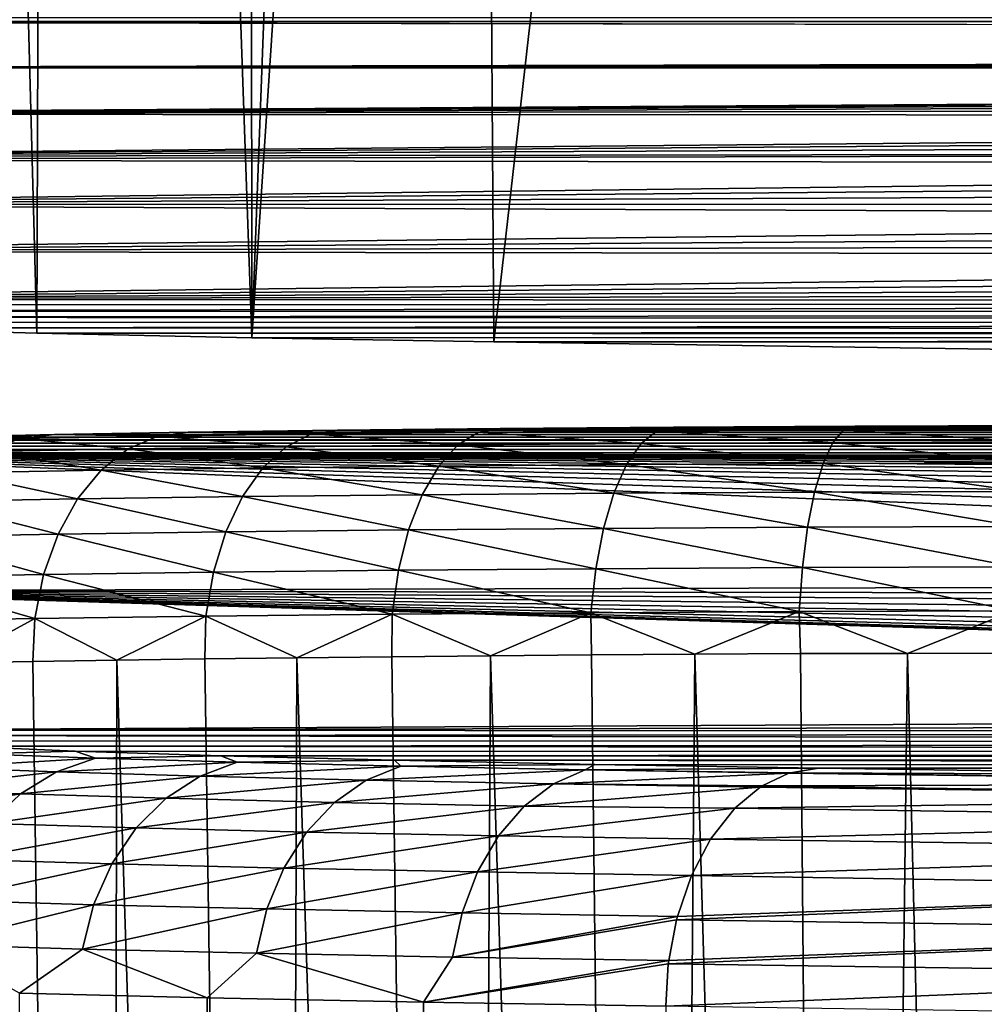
# Model space of a CAD drawing. Header units: metres. Extents: x -24 to 72, y -247 to 22.
# Tile 339 of 573: x -14.73 to -13.5, y -103.02 to -101.76. Entities that reach past the tile are written whole.
import ezdxf

# ---------------------------------------------------------------- set-up
doc = ezdxf.new("R2010")
doc.units = ezdxf.units.M
doc.layers.add('solid_509589_MEDIA_SW0001', color=7, linetype='CONTINUOUS')

msp = doc.modelspace()

# ---------------------------------------------------------------- linework, layer by layer
at = {"layer": 'solid_509589_MEDIA_SW0001'}
for points in [[(-14.12199, -102.174126, 281.577637), (-14.151267, -97.934311, 281.524323), (-13.206524, -94.115936, 280.615662)], [(-13.056138, -102.18988, 280.675262), (-14.12199, -102.174126, 281.577637), (-13.206524, -94.115936, 280.615662)], [(-14.70558, -102.162727, 282.230713), (-14.943219, -102.156288, 282.599518), (-14.897386, -95.060783, 282.388611)], [(-14.70558, -102.162727, 282.230713), (-14.897386, -95.060783, 282.388611), (-14.681383, -95.060829, 282.061798)], [(-14.431142, -102.168686, 281.88916), (-14.70558, -102.162727, 282.230713), (-14.681383, -95.060829, 282.061798)], [(-14.431142, -102.168686, 281.88916), (-14.681383, -95.060829, 282.061798), (-14.437006, -95.060883, 281.757935)], [(-14.431142, -102.168686, 281.88916), (-14.437006, -95.060883, 281.757935), (-14.165737, -95.074806, 281.479004)], [(-14.431142, -102.168686, 281.88916), (-14.165737, -95.074806, 281.479004), (-14.151267, -97.934311, 281.524323)], [(-14.431142, -102.168686, 281.88916), (-14.151267, -97.934311, 281.524323), (-14.12199, -102.174126, 281.577637)], [(-15.5, -101.765259, 305.001404), (15.5, -101.765259, 305.001404), (15.483443, -101.760437, 305.277863)], [(-15.483251, -101.760452, 305.276978), (-15.5, -101.765259, 305.001404), (15.483443, -101.760437, 305.277863)], [(-0.969614, -101.79319, 303.401489), (15.5, -101.765259, 305.001404), (-15.5, -101.765259, 305.001404)], [(-0.969614, -101.79319, 303.401489), (-15.5, -101.765259, 305.001404), (-15.497246, -101.82415, 301.62793)], [(-1.931807, -101.795296, 303.28064), (-0.969614, -101.79319, 303.401489), (-15.497246, -101.82415, 301.62793)], [(-2.880752, -101.798798, 303.08017), (-1.931807, -101.795296, 303.28064), (-15.497246, -101.82415, 301.62793)], [(-3.809685, -101.803665, 302.801483), (-2.880752, -101.798798, 303.08017), (-15.497246, -101.82415, 301.62793)], [(-4.712145, -101.80986, 302.446533), (-3.809685, -101.803665, 302.801483), (-15.497246, -101.82415, 301.62793)], [(-5.582071, -101.817345, 302.017731), (-4.712145, -101.80986, 302.446533), (-15.497246, -101.82415, 301.62793)], [(-6.413227, -101.826065, 301.518097), (-5.582071, -101.817345, 302.017731), (-15.497246, -101.82415, 301.62793)], [(-6.413227, -101.826065, 301.518097), (-15.497246, -101.82415, 301.62793), (-15.494814, -101.883278, 298.240356)], [(-7.199937, -101.83596, 300.95108), (-6.413227, -101.826065, 301.518097), (-15.494814, -101.883278, 298.240356)], [(-7.936828, -101.84697, 300.320526), (-7.199937, -101.83596, 300.95108), (-15.494814, -101.883278, 298.240356)], [(-8.618618, -101.859001, 299.630981), (-7.936828, -101.84697, 300.320526), (-15.494814, -101.883278, 298.240356)], [(-9.240728, -101.871986, 298.887054), (-8.618618, -101.859001, 299.630981), (-15.494814, -101.883278, 298.240356)], [(-9.798828, -101.885834, 298.093933), (-9.240728, -101.871986, 298.887054), (-15.494814, -101.883278, 298.240356)], [(-9.798828, -101.885834, 298.093933), (-15.494814, -101.883278, 298.240356), (-15.492143, -101.93795, 295.108032)], [(-10.288945, -101.900436, 297.257294), (-9.798828, -101.885834, 298.093933), (-15.492143, -101.93795, 295.108032)], [(-10.707814, -101.915703, 296.38266), (-10.288945, -101.900436, 297.257294), (-15.492143, -101.93795, 295.108032)], [(-11.052475, -101.931526, 295.476227), (-10.707814, -101.915703, 296.38266), (-15.492143, -101.93795, 295.108032)], [(-11.052475, -101.931526, 295.476227), (-15.492143, -101.93795, 295.108032), (-15.491979, -101.941643, 294.896729)], [(-11.320501, -101.947792, 294.544373), (-11.052475, -101.931526, 295.476227), (-15.491979, -101.941643, 294.896729)], [(-11.320501, -101.947792, 294.544373), (-15.491979, -101.941643, 294.896729), (-15.491178, -101.998703, 291.627441)], [(-11.510109, -101.964394, 293.593353), (-11.320501, -101.947792, 294.544373), (-15.491178, -101.998703, 291.627441)], [(-11.619941, -101.981209, 292.629883), (-11.510109, -101.964394, 293.593353), (-15.491178, -101.998703, 291.627441)], [(-11.649239, -101.998123, 291.660706), (-11.619941, -101.981209, 292.629883), (-15.491178, -101.998703, 291.627441)], [(-11.597804, -102.01503, 290.692322), (-15.491178, -101.998703, 291.627441), (-15.494075, -102.058205, 288.218781)], [(-11.597804, -102.01503, 290.692322), (-11.649239, -101.998123, 291.660706), (-15.491178, -101.998703, 291.627441)], [(-11.466003, -102.031799, 289.731659), (-11.597804, -102.01503, 290.692322), (-15.494075, -102.058205, 288.218781)], [(-11.254741, -102.048317, 288.785278), (-11.466003, -102.031799, 289.731659), (-15.494075, -102.058205, 288.218781)], [(-10.965455, -102.064476, 287.85965), (-11.254741, -102.048317, 288.785278), (-15.494075, -102.058205, 288.218781)], [(-10.965455, -102.064476, 287.85965), (-15.494075, -102.058205, 288.218781), (-15.5, -102.119591, 284.702057)], [(-10.600224, -102.080154, 286.961426), (-10.965455, -102.064476, 287.85965), (-15.5, -102.119591, 284.702057)], [(-10.161497, -102.095245, 286.096619), (-10.600224, -102.080154, 286.961426), (-15.5, -102.119591, 284.702057)], [(-9.652327, -102.109657, 285.27124), (-10.161497, -102.095245, 286.096619), (-15.5, -102.119591, 284.702057)], [(-9.076343, -102.123268, 284.491211), (-9.652327, -102.109657, 285.27124), (-15.5, -102.119591, 284.702057)], [(-9.076343, -102.123268, 284.491211), (-15.5, -102.119591, 284.702057), (-15.477884, -102.127281, 284.261505)], [(-9.076343, -102.123268, 284.491211), (-15.477884, -102.127281, 284.261505), (-15.410111, -102.134865, 283.826996)], [(-8.437382, -102.136002, 283.761658), (-9.076343, -102.123268, 284.491211), (-15.410111, -102.134865, 283.826996)], [(-8.437382, -102.136002, 283.761658), (-15.410111, -102.134865, 283.826996), (-15.297442, -102.142281, 283.401978)], [(-7.739947, -102.147766, 283.087769), (-8.437382, -102.136002, 283.761658), (-15.297442, -102.142281, 283.401978)], [(-7.739947, -102.147766, 283.087769), (-15.297442, -102.142281, 283.401978), (-15.141246, -102.149452, 282.991333)], [(-7.739947, -102.147766, 283.087769), (-15.141246, -102.149452, 282.991333), (-14.943219, -102.156288, 282.599518)], [(-6.988964, -102.158478, 282.474335), (-7.739947, -102.147766, 283.087769), (-14.943219, -102.156288, 282.599518)], [(-6.988964, -102.158478, 282.474335), (-14.943219, -102.156288, 282.599518), (-14.70558, -102.162727, 282.230713)], [(-6.189434, -102.168053, 281.925354), (-6.988964, -102.158478, 282.474335), (-14.70558, -102.162727, 282.230713)], [(-6.189434, -102.168053, 281.925354), (-14.70558, -102.162727, 282.230713), (-14.431142, -102.168686, 281.88916)], [(-6.189434, -102.168053, 281.925354), (-14.431142, -102.168686, 281.88916), (-14.12199, -102.174126, 281.577637)], [(-5.347051, -102.176445, 281.444824), (-6.189434, -102.168053, 281.925354), (-14.12199, -102.174126, 281.577637)], [(-5.347051, -102.176445, 281.444824), (-14.12199, -102.174126, 281.577637), (-13.056138, -102.18988, 280.675262)], [(-14.1141, -102.284409, 306.773834), (13.892854, -102.282661, 306.874023), (14.114118, -102.284409, 306.773804)], [(-14.1141, -102.284409, 306.773834), (-13.892832, -102.282661, 306.874054), (13.892854, -102.282661, 306.874023)], [(-13.914052, -102.287468, 306.92868), (-13.892832, -102.282661, 306.874054), (-14.1141, -102.284409, 306.773834)], [(-13.67557, -102.286163, 307.003479), (-13.892832, -102.282661, 306.874054), (-13.914052, -102.287468, 306.92868)], [(-13.892832, -102.282661, 306.874054), (13.661064, -102.281395, 306.946655), (13.892854, -102.282661, 306.874023)], [(-13.892832, -102.282661, 306.874054), (-13.661032, -102.281395, 306.946686), (13.661064, -102.281395, 306.946655)], [(-13.67557, -102.286163, 307.003479), (-13.661032, -102.281395, 306.946686), (-13.892832, -102.282661, 306.874054)], [(-13.42978, -102.28537, 307.048828), (-13.661032, -102.281395, 306.946686), (-13.67557, -102.286163, 307.003479)], [(-13.661032, -102.281395, 306.946686), (13.422096, -102.280624, 306.990692), (13.661064, -102.281395, 306.946655)], [(-13.661032, -102.281395, 306.946686), (-13.42208, -102.280624, 306.990723), (13.422096, -102.280624, 306.990692)], [(-13.42978, -102.28537, 307.048828), (-13.42208, -102.280624, 306.990723), (-13.661032, -102.281395, 306.946686)], [(-14.880397, -102.300781, 306.16568), (-14.683299, -102.292252, 306.324493), (-14.832135, -102.295601, 306.132477)], [(-14.727275, -102.297333, 306.36319), (-14.683299, -102.292252, 306.324493), (-14.880397, -102.300781, 306.16568)], [(-14.832135, -102.295601, 306.132477), (14.683299, -102.292252, 306.324432), (14.832131, -102.295601, 306.132446)], [(-14.832135, -102.295601, 306.132477), (-14.683299, -102.292252, 306.324493), (14.683299, -102.292252, 306.324432)], [(-14.551341, -102.294235, 306.54068), (-14.683299, -102.292252, 306.324493), (-14.727275, -102.297333, 306.36319)], [(-14.551341, -102.294235, 306.54068), (-14.727275, -102.297333, 306.36319), (-14.588872, -102.310593, 306.582977)], [(-14.683299, -102.292252, 306.324493), (14.51233, -102.289238, 306.496948), (14.683299, -102.292252, 306.324432)], [(-14.683299, -102.292252, 306.324493), (-14.512325, -102.289238, 306.496979), (14.51233, -102.289238, 306.496948)], [(-14.551341, -102.294235, 306.54068), (-14.512325, -102.289238, 306.496979), (-14.683299, -102.292252, 306.324493)], [(-14.551341, -102.294235, 306.54068), (-14.588872, -102.310593, 306.582977), (-14.387352, -102.307816, 306.742096)], [(-14.355189, -102.291534, 306.695557), (-14.512325, -102.289238, 306.496979), (-14.551341, -102.294235, 306.54068)], [(-14.355189, -102.291534, 306.695557), (-14.551341, -102.294235, 306.54068), (-14.387352, -102.307816, 306.742096)], [(-14.512325, -102.289238, 306.496979), (14.321652, -102.286613, 306.647491), (14.51233, -102.289238, 306.496948)], [(-14.512325, -102.289238, 306.496979), (-14.321642, -102.286613, 306.647522), (14.321652, -102.286613, 306.647491)], [(-14.355189, -102.291534, 306.695557), (-14.321642, -102.286613, 306.647522), (-14.512325, -102.289238, 306.496979)], [(-14.355189, -102.291534, 306.695557), (-14.387352, -102.307816, 306.742096), (-14.168032, -102.305489, 306.875641)], [(-14.14171, -102.289268, 306.825531), (-14.321642, -102.286613, 306.647522), (-14.355189, -102.291534, 306.695557)], [(-14.14171, -102.289268, 306.825531), (-14.355189, -102.291534, 306.695557), (-14.168032, -102.305489, 306.875641)], [(-14.321642, -102.286613, 306.647522), (14.114118, -102.284409, 306.773804), (14.321652, -102.286613, 306.647491)], [(-14.321642, -102.286613, 306.647522), (-14.1141, -102.284409, 306.773834), (14.114118, -102.284409, 306.773804)], [(-14.14171, -102.289268, 306.825531), (-14.1141, -102.284409, 306.773834), (-14.321642, -102.286613, 306.647522)], [(-14.14171, -102.289268, 306.825531), (-14.168032, -102.305489, 306.875641), (-13.934143, -102.303635, 306.981598)], [(-13.914052, -102.287468, 306.92868), (-14.1141, -102.284409, 306.773834), (-14.14171, -102.289268, 306.825531)], [(-13.914052, -102.287468, 306.92868), (-14.14171, -102.289268, 306.825531), (-13.934143, -102.303635, 306.981598)], [(-13.914052, -102.287468, 306.92868), (-13.934143, -102.303635, 306.981598), (-13.689135, -102.302299, 307.058441)], [(-13.67557, -102.286163, 307.003479), (-13.914052, -102.287468, 306.92868), (-13.689135, -102.302299, 307.058441)], [(-13.67557, -102.286163, 307.003479), (-13.689135, -102.302299, 307.058441), (-13.436618, -102.301491, 307.105042)], [(-13.42978, -102.28537, 307.048828), (-13.67557, -102.286163, 307.003479), (-13.436618, -102.301491, 307.105042)], [(-15.16725, -102.311356, 305.229919), (-15.125373, -102.307182, 305.469299), (15.167245, -102.311356, 305.229889)], [(-15.125373, -102.307182, 305.469299), (-15.054817, -102.303123, 305.701721), (15.125366, -102.307182, 305.469269)], [(-15.125373, -102.307182, 305.469299), (15.125366, -102.307182, 305.469269), (15.167245, -102.311356, 305.229889)], [(-15.054817, -102.303123, 305.701721), (14.956593, -102.299248, 305.923798), (15.054811, -102.303123, 305.701691)], [(-15.054817, -102.303123, 305.701721), (-14.956598, -102.299248, 305.923828), (14.956593, -102.299248, 305.923798)], [(-15.054817, -102.303123, 305.701721), (15.054811, -102.303123, 305.701691), (15.125366, -102.307182, 305.469269)], [(-14.956598, -102.299248, 305.923828), (14.832131, -102.295601, 306.132446), (14.956593, -102.299248, 305.923798)], [(-14.956598, -102.299248, 305.923828), (-14.832135, -102.295601, 306.132477), (14.832131, -102.295601, 306.132446)], [(-14.727275, -102.297333, 306.36319), (-14.880397, -102.300781, 306.16568), (-14.769621, -102.313774, 306.400635)], [(-14.727275, -102.297333, 306.36319), (-14.769621, -102.313774, 306.400635), (-14.588872, -102.310593, 306.582977)], [(-14.387352, -102.307816, 306.742096), (-14.588872, -102.310593, 306.582977), (-14.41699, -102.334831, 306.785217)], [(-14.387352, -102.307816, 306.742096), (-14.41699, -102.334831, 306.785217), (-14.192286, -102.332443, 306.921997)], [(-14.168032, -102.305489, 306.875641), (-14.387352, -102.307816, 306.742096), (-14.192286, -102.332443, 306.921997)], [(-14.168032, -102.305489, 306.875641), (-14.192286, -102.332443, 306.921997), (-13.952657, -102.330551, 307.030579)], [(-13.934143, -102.303635, 306.981598), (-14.168032, -102.305489, 306.875641), (-13.952657, -102.330551, 307.030579)], [(-13.934143, -102.303635, 306.981598), (-13.952657, -102.330551, 307.030579), (-13.701634, -102.329178, 307.109314)], [(-13.689135, -102.302299, 307.058441), (-13.934143, -102.303635, 306.981598), (-13.701634, -102.329178, 307.109314)], [(-13.689135, -102.302299, 307.058441), (-13.701634, -102.329178, 307.109314), (-13.44292, -102.328346, 307.157043)], [(-13.436618, -102.301491, 307.105042), (-13.689135, -102.302299, 307.058441), (-13.44292, -102.328346, 307.157043)], [(-15.1798, -102.315582, 304.987946), (-15.16725, -102.311356, 305.229919), (15.1798, -102.315582, 304.987915)], [(0.967057, -102.343102, 303.411316), (-15.1798, -102.315582, 304.987946), (15.1798, -102.315582, 304.987915)], [(-11.045907, -102.481102, 295.505463), (-15.091679, -102.491814, 294.891754), (-15.1798, -102.315582, 304.987946)], [(-10.700191, -102.465309, 296.410004), (-11.045907, -102.481102, 295.505463), (-15.1798, -102.315582, 304.987946)], [(-10.280516, -102.450073, 297.282715), (-10.700191, -102.465309, 296.410004), (-15.1798, -102.315582, 304.987946)], [(-9.789845, -102.435509, 298.117493), (-10.280516, -102.450073, 297.282715), (-15.1798, -102.315582, 304.987946)], [(-9.231473, -102.421692, 298.908691), (-9.789845, -102.435509, 298.117493), (-15.1798, -102.315582, 304.987946)], [(-8.609337, -102.408745, 299.650757), (-9.231473, -102.421692, 298.908691), (-15.1798, -102.315582, 304.987946)], [(-7.927722, -102.396736, 300.338593), (-8.609337, -102.408745, 299.650757), (-15.1798, -102.315582, 304.987946)], [(-7.191239, -102.385757, 300.967499), (-7.927722, -102.396736, 300.338593), (-15.1798, -102.315582, 304.987946)], [(-6.405166, -102.375885, 301.53299), (-7.191239, -102.385757, 300.967499), (-15.1798, -102.315582, 304.987946)], [(-5.574813, -102.367188, 302.031281), (-6.405166, -102.375885, 301.53299), (-15.1798, -102.315582, 304.987946)], [(-4.705816, -102.359726, 302.458954), (-5.574813, -102.367188, 302.031281), (-15.1798, -102.315582, 304.987946)], [(-3.804458, -102.353546, 302.812897), (-4.705816, -102.359726, 302.458954), (-15.1798, -102.315582, 304.987946)], [(-2.876757, -102.348694, 303.09079), (-3.804458, -102.353546, 302.812897), (-15.1798, -102.315582, 304.987946)], [(-1.929092, -102.345207, 303.29071), (-2.876757, -102.348694, 303.09079), (-15.1798, -102.315582, 304.987946)], [(-0.96822, -102.343102, 303.411194), (-1.929092, -102.345207, 303.29071), (-15.1798, -102.315582, 304.987946)], [(-0.000583, -102.3424, 303.451508), (-0.96822, -102.343102, 303.411194), (-15.1798, -102.315582, 304.987946)], [(0.967057, -102.343102, 303.411316), (-0.000583, -102.3424, 303.451508), (-15.1798, -102.315582, 304.987946)], [(-15.16725, -102.311356, 305.229919), (15.167245, -102.311356, 305.229889), (15.1798, -102.315582, 304.987915)], [(-14.769621, -102.313774, 306.400635), (-14.808641, -102.340935, 306.435333), (-14.623457, -102.337677, 306.622192)], [(-14.588872, -102.310593, 306.582977), (-14.769621, -102.313774, 306.400635), (-14.623457, -102.337677, 306.622192)], [(-14.588872, -102.310593, 306.582977), (-14.623457, -102.337677, 306.622192), (-14.41699, -102.334831, 306.785217)], [(-14.192286, -102.332443, 306.921997), (-14.41699, -102.334831, 306.785217), (-14.21354, -102.369102, 306.96286)], [(-14.192286, -102.332443, 306.921997), (-14.21354, -102.369102, 306.96286), (-13.96888, -102.367172, 307.07373)], [(-13.952657, -102.330551, 307.030579), (-14.192286, -102.332443, 306.921997), (-13.96888, -102.367172, 307.07373)], [(-13.952657, -102.330551, 307.030579), (-13.96888, -102.367172, 307.07373), (-13.712587, -102.365768, 307.154083)], [(-13.701634, -102.329178, 307.109314), (-13.952657, -102.330551, 307.030579), (-13.712587, -102.365768, 307.154083)], [(-13.701634, -102.329178, 307.109314), (-13.712587, -102.365768, 307.154083), (-13.448442, -102.364922, 307.20282)], [(-13.44292, -102.328346, 307.157043), (-13.701634, -102.329178, 307.109314), (-13.448442, -102.364922, 307.20282)], [(-14.808641, -102.340935, 306.435333), (-14.842836, -102.377777, 306.466003), (-14.653763, -102.374443, 306.656769)], [(-14.623457, -102.337677, 306.622192), (-14.808641, -102.340935, 306.435333), (-14.653763, -102.374443, 306.656769)], [(-14.623457, -102.337677, 306.622192), (-14.653763, -102.374443, 306.656769), (-14.442962, -102.371544, 306.823212)], [(-14.41699, -102.334831, 306.785217), (-14.623457, -102.337677, 306.622192), (-14.442962, -102.371544, 306.823212)], [(-14.41699, -102.334831, 306.785217), (-14.442962, -102.371544, 306.823212), (-14.21354, -102.369102, 306.96286)], [(-14.21354, -102.369102, 306.96286), (-14.442962, -102.371544, 306.823212), (-14.230975, -102.414055, 306.996643)], [(-14.21354, -102.369102, 306.96286), (-14.230975, -102.414055, 306.996643), (-13.982188, -102.412086, 307.109375)], [(-13.96888, -102.367172, 307.07373), (-14.21354, -102.369102, 306.96286), (-13.982188, -102.412086, 307.109375)], [(-13.96888, -102.367172, 307.07373), (-13.982188, -102.412086, 307.109375), (-13.721573, -102.41066, 307.191101)], [(-13.712587, -102.365768, 307.154083), (-13.96888, -102.367172, 307.07373), (-13.721573, -102.41066, 307.191101)], [(-13.712587, -102.365768, 307.154083), (-13.721573, -102.41066, 307.191101), (-13.452971, -102.409798, 307.240662)], [(-13.448442, -102.364922, 307.20282), (-13.712587, -102.365768, 307.154083), (-13.452971, -102.409798, 307.240662)], [(-14.842836, -102.377777, 306.466003), (-14.870887, -102.422874, 306.491394), (-14.678624, -102.419487, 306.685364)], [(-14.653763, -102.374443, 306.656769), (-14.842836, -102.377777, 306.466003), (-14.678624, -102.419487, 306.685364)], [(-14.653763, -102.374443, 306.656769), (-14.678624, -102.419487, 306.685364), (-14.464267, -102.416534, 306.854614)], [(-14.442962, -102.371544, 306.823212), (-14.653763, -102.374443, 306.656769), (-14.464267, -102.416534, 306.854614)], [(-14.442962, -102.371544, 306.823212), (-14.464267, -102.416534, 306.854614), (-14.230975, -102.414055, 306.996643)], [(-14.678624, -102.419487, 306.685364), (-14.870887, -102.422874, 306.491394), (-14.697083, -102.471062, 306.70694)], [(-14.678624, -102.419487, 306.685364), (-14.697083, -102.471062, 306.70694), (-14.480085, -102.468071, 306.878265)], [(-14.464267, -102.416534, 306.854614), (-14.678624, -102.419487, 306.685364), (-14.480085, -102.468071, 306.878265)], [(-14.464267, -102.416534, 306.854614), (-14.480085, -102.468071, 306.878265), (-14.243921, -102.465561, 307.022064)], [(-14.230975, -102.414055, 306.996643), (-14.464267, -102.416534, 306.854614), (-14.243921, -102.465561, 307.022064)], [(-14.230975, -102.414055, 306.996643), (-14.243921, -102.465561, 307.022064), (-13.992069, -102.46357, 307.136169)], [(-13.982188, -102.412086, 307.109375), (-14.230975, -102.414055, 306.996643), (-13.992069, -102.46357, 307.136169)], [(-13.982188, -102.412086, 307.109375), (-13.992069, -102.46357, 307.136169), (-13.728245, -102.462128, 307.218903)], [(-13.721573, -102.41066, 307.191101), (-13.982188, -102.412086, 307.109375), (-13.728245, -102.462128, 307.218903)], [(-13.721573, -102.41066, 307.191101), (-13.728245, -102.462128, 307.218903), (-13.456335, -102.461258, 307.269073)], [(-13.452971, -102.409798, 307.240662), (-13.721573, -102.41066, 307.191101), (-13.456335, -102.461258, 307.269073)], [(-14.870887, -102.422874, 306.491394), (-14.891713, -102.474487, 306.51059), (-14.697083, -102.471062, 306.70694)], [(-14.697083, -102.471062, 306.70694), (-14.891713, -102.474487, 306.51059), (-14.708428, -102.527184, 306.720612)], [(-14.697083, -102.471062, 306.70694), (-14.708428, -102.527184, 306.720612), (-14.489808, -102.52417, 306.89325)], [(-14.480085, -102.468071, 306.878265), (-14.697083, -102.471062, 306.70694), (-14.489808, -102.52417, 306.89325)], [(-14.480085, -102.468071, 306.878265), (-14.489808, -102.52417, 306.89325), (-14.251878, -102.521645, 307.038086)], [(-14.243921, -102.465561, 307.022064), (-14.480085, -102.468071, 306.878265), (-14.251878, -102.521645, 307.038086)], [(-14.243921, -102.465561, 307.022064), (-14.251878, -102.521645, 307.038086), (-13.998143, -102.519638, 307.153046)], [(-13.992069, -102.46357, 307.136169), (-14.243921, -102.465561, 307.022064), (-13.998143, -102.519638, 307.153046)], [(-13.992069, -102.46357, 307.136169), (-13.998143, -102.519638, 307.153046), (-13.732346, -102.518188, 307.23642)], [(-13.728245, -102.462128, 307.218903), (-13.992069, -102.46357, 307.136169), (-13.732346, -102.518188, 307.23642)], [(-13.728245, -102.462128, 307.218903), (-13.732346, -102.518188, 307.23642), (-13.458403, -102.517303, 307.286957)], [(-13.456335, -102.461258, 307.269073), (-13.728245, -102.462128, 307.218903), (-13.458403, -102.517303, 307.286957)], [(-11.045907, -102.481102, 295.505463), (-11.31526, -102.49733, 294.57547), (-15.091679, -102.491814, 294.891754)], [(-14.891713, -102.474487, 306.51059), (-14.904514, -102.53064, 306.522797), (-14.708428, -102.527184, 306.720612)], [(-10.178328, -102.644638, 286.136322), (-15.002814, -102.669525, 284.710449), (-15.091679, -102.491814, 294.891754)], [(-10.613928, -102.629539, 287.00119), (-10.178328, -102.644638, 286.136322), (-15.091679, -102.491814, 294.891754)], [(-10.976148, -102.613869, 287.89917), (-10.613928, -102.629539, 287.00119), (-15.091679, -102.491814, 294.891754)], [(-11.262547, -102.597717, 288.824219), (-10.976148, -102.613869, 287.89917), (-15.091679, -102.491814, 294.891754)], [(-11.471098, -102.581215, 289.769775), (-11.262547, -102.597717, 288.824219), (-15.091679, -102.491814, 294.891754)], [(-11.600383, -102.564468, 290.729401), (-11.471098, -102.581215, 289.769775), (-15.091679, -102.491814, 294.891754)], [(-11.649508, -102.547585, 291.696564), (-11.600383, -102.564468, 290.729401), (-15.091679, -102.491814, 294.891754)], [(-11.618132, -102.530693, 292.664246), (-11.649508, -102.547585, 291.696564), (-15.091679, -102.491814, 294.891754)], [(-11.506461, -102.513901, 293.626129), (-11.618132, -102.530693, 292.664246), (-15.091679, -102.491814, 294.891754)], [(-11.31526, -102.49733, 294.57547), (-11.506461, -102.513901, 293.626129), (-15.091679, -102.491814, 294.891754)], [(-13.998143, -102.519638, 307.153046), (-14.251878, -102.521645, 307.038086), (-14.126595, -102.574532, 307.106659)], [(-13.998143, -102.519638, 307.153046), (-14.126595, -102.574532, 307.106659), (-13.99747, -102.573425, 307.160309)], [(-13.732346, -102.518188, 307.23642), (-13.998143, -102.519638, 307.153046), (-13.865325, -102.572517, 307.206024)], [(-13.998143, -102.519638, 307.153046), (-13.99747, -102.573425, 307.160309), (-13.865325, -102.572517, 307.206024)], [(-13.732346, -102.518188, 307.23642), (-13.865325, -102.572517, 307.206024), (-13.730654, -102.571861, 307.243591)], [(-13.458403, -102.517303, 307.286957), (-13.732346, -102.518188, 307.23642), (-13.593986, -102.57151, 307.272949)], [(-13.732346, -102.518188, 307.23642), (-13.730654, -102.571861, 307.243591), (-13.593986, -102.57151, 307.272949)], [(-13.458403, -102.517303, 307.286957), (-13.593986, -102.57151, 307.272949), (-13.456097, -102.571358, 307.293884)], [(-14.708428, -102.527184, 306.720612), (-14.904514, -102.53064, 306.522797), (-14.812182, -102.583763, 306.630981)], [(-14.708428, -102.527184, 306.720612), (-14.812182, -102.583763, 306.630981), (-14.710693, -102.581902, 306.727173)], [(-14.708428, -102.527184, 306.720612), (-14.710693, -102.581902, 306.727173), (-14.603545, -102.58017, 306.817017)], [(-14.489808, -102.52417, 306.89325), (-14.708428, -102.527184, 306.720612), (-14.603545, -102.58017, 306.817017)], [(-14.489808, -102.52417, 306.89325), (-14.603545, -102.58017, 306.817017), (-14.491137, -102.578568, 306.900177)], [(-14.489808, -102.52417, 306.89325), (-14.491137, -102.578568, 306.900177), (-14.373885, -102.57711, 306.976349)], [(-14.251878, -102.521645, 307.038086), (-14.489808, -102.52417, 306.89325), (-14.373885, -102.57711, 306.976349)], [(-14.251878, -102.521645, 307.038086), (-14.373885, -102.57711, 306.976349), (-14.252221, -102.57576, 307.045258)], [(-14.251878, -102.521645, 307.038086), (-14.252221, -102.57576, 307.045258), (-14.126595, -102.574532, 307.106659)], [(-13.674625, -109.127274, 307.46756), (-13.593986, -102.57151, 307.272949), (-13.730654, -102.571861, 307.243591)], [(-13.674625, -109.127274, 307.46756), (-13.431267, -109.127922, 307.507568), (-13.593986, -102.57151, 307.272949)], [(-13.431267, -109.127922, 307.507568), (-13.456097, -102.571358, 307.293884), (-13.593986, -102.57151, 307.272949)], [(-14.819608, -109.13765, 306.83493), (-14.617401, -109.13382, 307.017303), (-14.812182, -102.583763, 306.630981)], [(-14.617401, -109.13382, 307.017303), (-14.710693, -102.581902, 306.727173), (-14.812182, -102.583763, 306.630981)], [(-14.617401, -109.13382, 307.017303), (-14.603545, -102.58017, 306.817017), (-14.710693, -102.581902, 306.727173)], [(-14.617401, -109.13382, 307.017303), (-14.396623, -109.130806, 307.173523), (-14.603545, -102.58017, 306.817017)], [(-14.396623, -109.130806, 307.173523), (-14.491137, -102.578568, 306.900177), (-14.603545, -102.58017, 306.817017)], [(-14.396623, -109.130806, 307.173523), (-14.373885, -102.57711, 306.976349), (-14.491137, -102.578568, 306.900177)], [(-14.396623, -109.130806, 307.173523), (-14.162351, -109.1287, 307.301178), (-14.373885, -102.57711, 306.976349)], [(-14.162351, -109.1287, 307.301178), (-14.252221, -102.57576, 307.045258), (-14.373885, -102.57711, 306.976349)], [(-14.162351, -109.1287, 307.301178), (-14.126595, -102.574532, 307.106659), (-14.252221, -102.57576, 307.045258)], [(-14.162351, -109.1287, 307.301178), (-13.919933, -109.127525, 307.39917), (-14.126595, -102.574532, 307.106659)], [(-13.919933, -109.127525, 307.39917), (-13.99747, -102.573425, 307.160309), (-14.126595, -102.574532, 307.106659)], [(-13.919933, -109.127525, 307.39917), (-13.865325, -102.572517, 307.206024), (-13.99747, -102.573425, 307.160309)], [(-13.919933, -109.127525, 307.39917), (-13.674625, -109.127274, 307.46756), (-13.865325, -102.572517, 307.206024)], [(-13.674625, -109.127274, 307.46756), (-13.730654, -102.571861, 307.243591), (-13.865325, -102.572517, 307.206024)], [(-10.178328, -102.644638, 286.136322), (-9.672388, -102.65905, 285.310638), (-15.002814, -102.669525, 284.710449)], [(-9.672388, -102.65905, 285.310638), (-9.099682, -102.672676, 284.529877), (-15.002814, -102.669525, 284.710449)], [(-9.099682, -102.672676, 284.529877), (-14.978333, -102.676399, 284.316711), (-15.002814, -102.669525, 284.710449)], [(-9.099682, -102.672676, 284.529877), (-8.463987, -102.685432, 283.799286), (-14.978333, -102.676399, 284.316711)], [(-8.463987, -102.685432, 283.799286), (-14.911901, -102.683197, 283.927063), (-14.978333, -102.676399, 284.316711)], [(-8.463987, -102.685432, 283.799286), (-14.80433, -102.689835, 283.546936), (-14.911901, -102.683197, 283.927063)], [(-8.463987, -102.685432, 283.799286), (-7.769822, -102.69722, 283.124023), (-14.80433, -102.689835, 283.546936)], [(-7.769822, -102.69722, 283.124023), (-14.656775, -102.696236, 283.180298), (-14.80433, -102.689835, 283.546936)], [(-14.781325, -102.699577, 283.319153), (-14.80433, -102.689835, 283.546936), (-14.656775, -102.696236, 283.180298)], [(-14.630653, -102.705223, 282.995819), (-14.781325, -102.699577, 283.319153), (-14.656775, -102.696236, 283.180298)], [(-7.769822, -102.69722, 283.124023), (-14.470951, -102.702324, 282.831512), (-14.656775, -102.696236, 283.180298)], [(-14.630653, -102.705223, 282.995819), (-14.656775, -102.696236, 283.180298), (-14.470951, -102.702324, 282.831512)], [(-7.769822, -102.69722, 283.124023), (-7.022074, -102.707954, 282.50885), (-14.470951, -102.702324, 282.831512)], [(-14.833459, -102.717041, 283.298096), (-14.781325, -102.699577, 283.319153), (-14.630653, -102.705223, 282.995819)], [(-14.680529, -102.722771, 282.96994), (-14.833459, -102.717041, 283.298096), (-14.630653, -102.705223, 282.995819)], [(-14.680529, -102.722771, 282.96994), (-14.630653, -102.705223, 282.995819), (-14.45, -102.710587, 282.688232)], [(-14.45, -102.710587, 282.688232), (-14.630653, -102.705223, 282.995819), (-14.470951, -102.702324, 282.831512)], [(-7.022074, -102.707954, 282.50885), (-14.249045, -102.708031, 282.504639), (-14.470951, -102.702324, 282.831512)], [(-14.45, -102.710587, 282.688232), (-14.470951, -102.702324, 282.831512), (-14.249045, -102.708031, 282.504639)], [(-14.240993, -102.715637, 282.399139), (-14.45, -102.710587, 282.688232), (-14.249045, -102.708031, 282.504639)], [(-7.022074, -102.707954, 282.50885), (-6.225667, -102.717575, 281.957764), (-14.249045, -102.708031, 282.504639)], [(-6.225667, -102.717575, 281.957764), (-13.993414, -102.713295, 282.203156), (-14.249045, -102.708031, 282.504639)], [(-14.240993, -102.715637, 282.399139), (-14.249045, -102.708031, 282.504639), (-13.993414, -102.713295, 282.203156)], [(-14.881498, -102.745148, 283.278931), (-14.833459, -102.717041, 283.298096), (-14.680529, -102.722771, 282.96994)], [(-14.497168, -102.728218, 282.657745), (-14.680529, -102.722771, 282.96994), (-14.45, -102.710587, 282.688232)], [(-14.497168, -102.728218, 282.657745), (-14.45, -102.710587, 282.688232), (-14.240993, -102.715637, 282.399139)], [(-14.285028, -102.733337, 282.364319), (-14.497168, -102.728218, 282.657745), (-14.240993, -102.715637, 282.399139)], [(-14.285028, -102.733337, 282.364319), (-14.240993, -102.715637, 282.399139), (-14.005515, -102.720314, 282.131195)], [(-14.046021, -102.738091, 282.092346), (-14.285028, -102.733337, 282.364319), (-14.005515, -102.720314, 282.131195)], [(-14.005515, -102.720314, 282.131195), (-14.240993, -102.715637, 282.399139), (-13.993414, -102.713295, 282.203156)], [(-14.046021, -102.738091, 282.092346), (-14.005515, -102.720314, 282.131195), (-13.745688, -102.724579, 281.886749)], [(-14.005515, -102.720314, 282.131195), (-13.993414, -102.713295, 282.203156), (-13.707651, -102.71804, 281.931122)], [(-14.005515, -102.720314, 282.131195), (-13.707651, -102.71804, 281.931122), (-13.743204, -102.723793, 281.889648)], [(-14.005515, -102.720314, 282.131195), (-13.743204, -102.723793, 281.889648), (-13.745688, -102.724579, 281.886749)], [(-6.225667, -102.717575, 281.957764), (-13.707651, -102.71804, 281.931122), (-13.993414, -102.713295, 282.203156)], [(-13.743204, -102.723793, 281.889648), (-13.707651, -102.71804, 281.931122), (-13.116908, -102.726585, 281.441742)], [(-6.225667, -102.717575, 281.957764), (-5.386253, -102.726006, 281.474762), (-13.707651, -102.71804, 281.931122)], [(-5.386253, -102.726006, 281.474762), (-13.116908, -102.726585, 281.441742), (-13.707651, -102.71804, 281.931122)], [(-14.726488, -102.750954, 282.946289), (-14.881498, -102.745148, 283.278931), (-14.680529, -102.722771, 282.96994)], [(-14.726488, -102.750954, 282.946289), (-14.680529, -102.722771, 282.96994), (-14.497168, -102.728218, 282.657745)], [(-14.540632, -102.756477, 282.629852), (-14.726488, -102.750954, 282.946289), (-14.497168, -102.728218, 282.657745)], [(-14.540632, -102.756477, 282.629852), (-14.497168, -102.728218, 282.657745), (-14.285028, -102.733337, 282.364319)], [(-14.325605, -102.761665, 282.332428), (-14.540632, -102.756477, 282.629852), (-14.285028, -102.733337, 282.364319)], [(-14.325605, -102.761665, 282.332428), (-14.285028, -102.733337, 282.364319), (-14.046021, -102.738091, 282.092346)], [(-14.046021, -102.738091, 282.092346), (-13.745688, -102.724579, 281.886749), (-13.779519, -102.740623, 281.847473)], [(-13.779519, -102.740623, 281.847473), (-13.745688, -102.724579, 281.886749), (-12.7688, -102.737587, 281.098389)], [(-13.745688, -102.724579, 281.886749), (-13.743204, -102.723793, 281.889648), (-12.7688, -102.737587, 281.098389)], [(-12.7688, -102.737587, 281.098389), (-13.743204, -102.723793, 281.889648), (-13.116908, -102.726585, 281.441742)], [(-14.923596, -102.782806, 283.26236), (-14.881498, -102.745148, 283.278931), (-14.726488, -102.750954, 282.946289)], [(-14.083346, -102.766479, 282.056763), (-14.325605, -102.761665, 282.332428), (-14.046021, -102.738091, 282.092346)], [(-14.083346, -102.766479, 282.056763), (-14.046021, -102.738091, 282.092346), (-13.7823, -102.742416, 281.844238)], [(-14.083346, -102.766479, 282.056763), (-13.7823, -102.742416, 281.844238), (-13.814426, -102.769196, 281.807159)], [(-14.046021, -102.738091, 282.092346), (-13.779519, -102.740623, 281.847473), (-13.7823, -102.742416, 281.844238)], [(-13.814426, -102.769196, 281.807159), (-13.7823, -102.742416, 281.844238), (-12.802926, -102.754433, 281.054413)], [(-13.7823, -102.742416, 281.844238), (-13.779519, -102.740623, 281.847473), (-12.802926, -102.754433, 281.054413)], [(-12.802926, -102.754433, 281.054413), (-13.779519, -102.740623, 281.847473), (-12.7688, -102.737587, 281.098389)], [(-14.766762, -102.788681, 282.925812), (-14.923596, -102.782806, 283.26236), (-14.726488, -102.750954, 282.946289)], [(-14.766762, -102.788681, 282.925812), (-14.726488, -102.750954, 282.946289), (-14.540632, -102.756477, 282.629852)], [(-14.578719, -102.794273, 282.605621), (-14.766762, -102.788681, 282.925812), (-14.540632, -102.756477, 282.629852)], [(-14.578719, -102.794273, 282.605621), (-14.540632, -102.756477, 282.629852), (-14.325605, -102.761665, 282.332428)], [(-12.835763, -102.783051, 281.012329), (-13.814426, -102.769196, 281.807159), (-12.802926, -102.754433, 281.054413)], [(-14.361163, -102.799522, 282.304718), (-14.578719, -102.794273, 282.605621), (-14.325605, -102.761665, 282.332428)], [(-14.361163, -102.799522, 282.304718), (-14.325605, -102.761665, 282.332428), (-14.083346, -102.766479, 282.056763)], [(-14.116055, -102.80439, 282.025818), (-14.361163, -102.799522, 282.304718), (-14.083346, -102.766479, 282.056763)], [(-14.116055, -102.80439, 282.025818), (-14.083346, -102.766479, 282.056763), (-13.814426, -102.769196, 281.807159)], [(-14.116055, -102.80439, 282.025818), (-13.814426, -102.769196, 281.807159), (-13.8456, -102.808838, 281.771393)], [(-13.8456, -102.808838, 281.771393), (-13.814426, -102.769196, 281.807159), (-12.835763, -102.783051, 281.012329)], [(-12.865064, -102.822739, 280.975006), (-13.8456, -102.808838, 281.771393), (-12.835763, -102.783051, 281.012329)], [(-14.799799, -102.834511, 282.909241), (-14.766762, -102.788681, 282.925812), (-14.578719, -102.794273, 282.605621)], [(-14.609963, -102.840157, 282.586029), (-14.799799, -102.834511, 282.909241), (-14.578719, -102.794273, 282.605621)], [(-14.609963, -102.840157, 282.586029), (-14.578719, -102.794273, 282.605621), (-14.361163, -102.799522, 282.304718)], [(-14.390332, -102.845459, 282.282257), (-14.609963, -102.840157, 282.586029), (-14.361163, -102.799522, 282.304718)], [(-14.390332, -102.845459, 282.282257), (-14.361163, -102.799522, 282.304718), (-14.116055, -102.80439, 282.025818)], [(-14.142885, -102.850372, 282.000671), (-14.390332, -102.845459, 282.282257), (-14.116055, -102.80439, 282.025818)], [(-14.142885, -102.850372, 282.000671), (-14.116055, -102.80439, 282.025818), (-13.8456, -102.808838, 281.771393)], [(-14.142885, -102.850372, 282.000671), (-13.8456, -102.808838, 281.771393), (-13.869852, -102.854851, 281.743805)], [(-13.869852, -102.854851, 281.743805), (-13.8456, -102.808838, 281.771393), (-12.865064, -102.822739, 280.975006)], [(-12.888861, -102.871315, 280.944977), (-13.869852, -102.854851, 281.743805), (-12.865064, -102.822739, 280.975006)], [(-14.824328, -102.886673, 282.897278), (-14.799799, -102.834511, 282.909241), (-14.609963, -102.840157, 282.586029)], [(-14.633161, -102.892349, 282.571777), (-14.824328, -102.886673, 282.897278), (-14.609963, -102.840157, 282.586029)], [(-14.633161, -102.892349, 282.571777), (-14.609963, -102.840157, 282.586029), (-14.390332, -102.845459, 282.282257)], [(-14.411989, -102.89769, 282.2659), (-14.633161, -102.892349, 282.571777), (-14.390332, -102.845459, 282.282257)], [(-14.411989, -102.89769, 282.2659), (-14.390332, -102.845459, 282.282257), (-14.142885, -102.850372, 282.000671)], [(-14.162807, -102.902641, 281.98233), (-14.411989, -102.89769, 282.2659), (-14.142885, -102.850372, 282.000671)], [(-14.162807, -102.902641, 281.98233), (-14.142885, -102.850372, 282.000671), (-13.869852, -102.854851, 281.743805)], [(-14.162807, -102.902641, 281.98233), (-13.869852, -102.854851, 281.743805), (-13.887857, -102.907158, 281.723663)], [(-13.887857, -102.907158, 281.723663), (-13.869852, -102.854851, 281.743805), (-12.888861, -102.871315, 280.944977)], [(-13.888981, -102.911453, 281.722443), (-13.887857, -102.907158, 281.723663), (-12.888861, -102.871315, 280.944977)], [(-12.905841, -102.925499, 280.923889), (-13.888981, -102.911453, 281.722443), (-12.888861, -102.871315, 280.944977)], [(-14.839404, -102.943153, 282.89035), (-14.824328, -102.886673, 282.897278), (-14.633161, -102.892349, 282.571777)], [(-14.647418, -102.94886, 282.563477), (-14.839404, -102.943153, 282.89035), (-14.633161, -102.892349, 282.571777)], [(-14.647418, -102.94886, 282.563477), (-14.633161, -102.892349, 282.571777), (-14.411989, -102.89769, 282.2659)], [(-14.4253, -102.954224, 282.256256), (-14.647418, -102.94886, 282.563477), (-14.411989, -102.89769, 282.2659)], [(-14.4253, -102.954224, 282.256256), (-14.411989, -102.89769, 282.2659), (-14.162807, -102.902641, 281.98233)], [(-14.175051, -102.95919, 281.971466), (-14.4253, -102.954224, 282.256256), (-14.162807, -102.902641, 281.98233)], [(-14.175051, -102.95919, 281.971466), (-14.162807, -102.902641, 281.98233), (-13.887857, -102.907158, 281.723663)], [(-14.175051, -102.95919, 281.971466), (-13.887857, -102.907158, 281.723663), (-13.888981, -102.911453, 281.722443)], [(-14.175051, -102.95919, 281.971466), (-13.888981, -102.911453, 281.722443), (-13.89888, -102.963379, 281.711761)], [(-13.89888, -102.963379, 281.711761), (-13.888981, -102.911453, 281.722443), (-12.905841, -102.925499, 280.923889)], [(-13.899396, -102.967537, 281.711243), (-13.89888, -102.963379, 281.711761), (-12.905841, -102.925499, 280.923889)], [(-12.915614, -102.981606, 280.912201), (-13.899396, -102.967537, 281.711243), (-12.905841, -102.925499, 280.923889)], [(-14.72792, -103.004982, 282.681976), (-14.839404, -102.943153, 282.89035), (-14.647418, -102.94886, 282.563477)], [(-14.488085, -103.011147, 282.328613), (-14.72792, -103.004982, 282.681976), (-14.647418, -102.94886, 282.563477)], [(-14.488085, -103.011147, 282.328613), (-14.647418, -102.94886, 282.563477), (-14.4253, -102.954224, 282.256256)], [(-14.211938, -103.01683, 282.002869), (-14.488085, -103.011147, 282.328613), (-14.4253, -102.954224, 282.256256)], [(-14.211938, -103.01683, 282.002869), (-14.4253, -102.954224, 282.256256), (-14.175051, -102.95919, 281.971466)], [(-14.211938, -103.01683, 282.002869), (-14.175051, -102.95919, 281.971466), (-13.89888, -102.963379, 281.711761)], [(-14.211938, -103.01683, 282.002869), (-13.89888, -102.963379, 281.711761), (-13.899396, -102.967537, 281.711243)], [(-14.211938, -103.01683, 282.002869), (-13.899396, -102.967537, 281.711243), (-13.902626, -103.021973, 281.708405)], [(-13.902626, -103.021973, 281.708405), (-13.899396, -102.967537, 281.711243), (-12.915614, -102.981606, 280.912201)], [(-13.305015, -103.030617, 281.213196), (-13.902626, -103.021973, 281.708405), (-12.915614, -102.981606, 280.912201)], [(-14.72792, -196.247711, 284.30954), (-14.72792, -103.004982, 282.681976), (-14.488085, -103.011147, 282.328613)], [(-14.723828, -196.247833, 284.302765), (-14.72792, -196.247711, 284.30954), (-14.488085, -103.011147, 282.328613)], [(-14.488083, -196.253876, 283.956177), (-14.723828, -196.247833, 284.302765), (-14.488085, -103.011147, 282.328613)], [(-14.488083, -196.253876, 283.956177), (-14.488085, -103.011147, 282.328613), (-14.211938, -103.01683, 282.002869)], [(-14.480864, -196.254044, 283.946716), (-14.488083, -196.253876, 283.956177), (-14.211938, -103.01683, 282.002869)], [(-14.211936, -196.259567, 283.630432), (-14.480864, -196.254044, 283.946716), (-14.211938, -103.01683, 282.002869)], [(-14.211936, -196.259567, 283.630432), (-14.211938, -103.01683, 282.002869), (-13.902626, -103.021973, 281.708405)]]:
    msp.add_3dface(points, dxfattribs=at)

doc.saveas('drawing.dxf')
